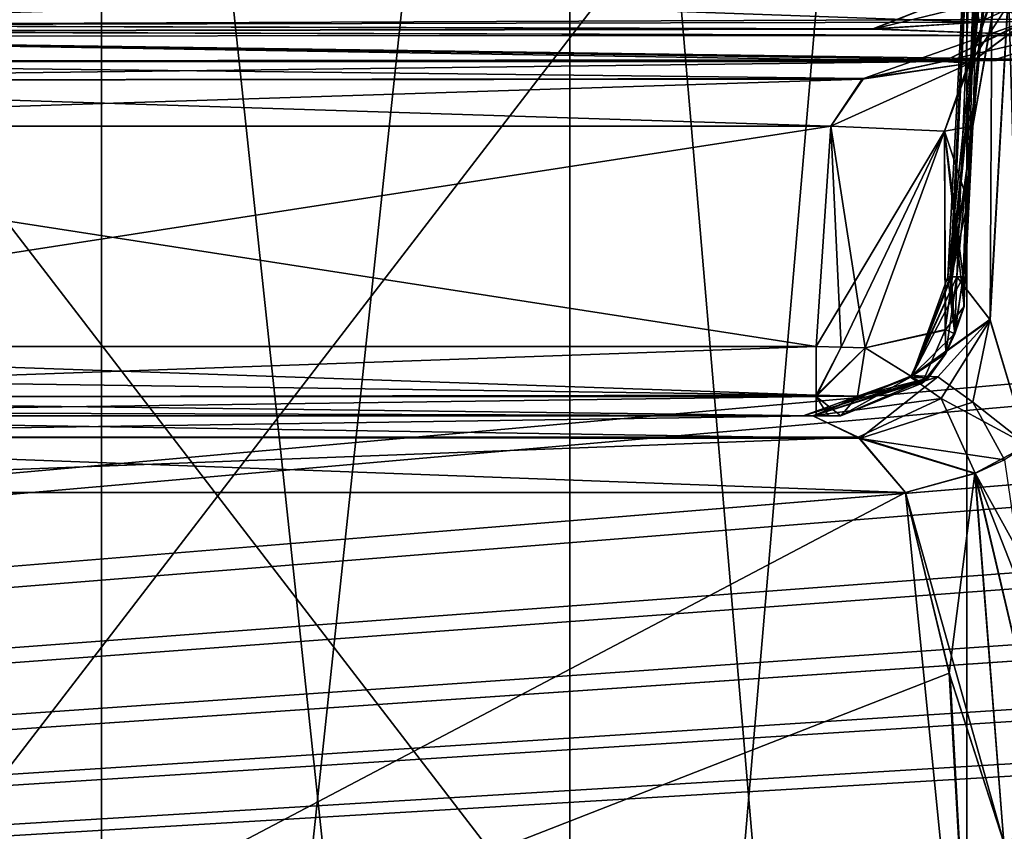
# Model space of a CAD drawing. Header units: inches. Extents: x -9.7 to 9.7, y -2.4 to 4.3.
# Tile 458 of 656: x -3.591 to -3.188, y -1.275 to -0.943. Entities that reach past the tile are written whole.
import ezdxf

# ---------------------------------------------------------------- set-up
doc = ezdxf.new("R2010")
doc.units = ezdxf.units.IN
doc.header["$LTSCALE"] = 101.851852
doc.header["$MEASUREMENT"] = 0
for name, color, linetype in [('12386', 7, 'CONTINUOUS'), ('1546', 7, 'CONTINUOUS'), ('1860', 7, 'CONTINUOUS'), ('1861', 7, 'CONTINUOUS'), ('1862', 7, 'CONTINUOUS'), ('1871', 7, 'CONTINUOUS'), ('1876', 7, 'CONTINUOUS'), ('231', 7, 'CONTINUOUS'), ('467', 7, 'CONTINUOUS'), ('484', 7, 'CONTINUOUS'), ('485', 7, 'CONTINUOUS'), ('486', 7, 'CONTINUOUS'), ('487', 7, 'CONTINUOUS'), ('488', 7, 'CONTINUOUS'), ('490', 7, 'CONTINUOUS'), ('492', 7, 'CONTINUOUS'), ('495', 7, 'CONTINUOUS'), ('496', 7, 'CONTINUOUS'), ('497', 7, 'CONTINUOUS'), ('498', 7, 'CONTINUOUS'), ('499', 7, 'CONTINUOUS'), ('500', 7, 'CONTINUOUS'), ('501', 7, 'CONTINUOUS'), ('504', 7, 'CONTINUOUS'), ('505', 7, 'CONTINUOUS'), ('5735', 7, 'CONTINUOUS'), ('6564', 7, 'CONTINUOUS'), ('6903', 7, 'CONTINUOUS'), ('6960', 7, 'CONTINUOUS'), ('6978', 7, 'CONTINUOUS'), ('6979', 7, 'CONTINUOUS'), ('6980', 7, 'CONTINUOUS'), ('6981', 7, 'CONTINUOUS'), ('6982', 7, 'CONTINUOUS'), ('6983', 7, 'CONTINUOUS'), ('6984', 7, 'CONTINUOUS'), ('6985', 7, 'CONTINUOUS'), ('6986', 7, 'CONTINUOUS'), ('6987', 7, 'CONTINUOUS'), ('6988', 7, 'CONTINUOUS'), ('6989', 7, 'CONTINUOUS'), ('7003', 7, 'CONTINUOUS'), ('8370', 7, 'CONTINUOUS'), ('8384', 7, 'CONTINUOUS')]:
    doc.layers.add(name, color=color, linetype=linetype)

msp = doc.modelspace()

# ---------------------------------------------------------------- linework, layer by layer
at = {"layer": '12386', "linetype": 'CONTINUOUS'}
for points in [[(-3.22652, -1.08911, 3.643), (-3.20762, -1.04814, 3.63941), (-3.21208, -1.07943, 3.53402), (-3.22652, -1.08911, 3.643)], [(-3.21208, -1.07943, 3.53402), (-3.20762, -1.04814, 3.63941), (-3.20847, -1.07139, 3.53847), (-3.21208, -1.07943, 3.53402)], [(-3.2104, -1.04814, 3.61979), (-3.21133, -1.04814, 3.6), (-3.20847, -1.07139, 3.53847), (-3.2104, -1.04814, 3.61979)], [(-3.21133, -1.04814, 3.6), (-3.20975, -1.04814, 3.57427), (-3.20847, -1.07139, 3.53847), (-3.21133, -1.04814, 3.6)], [(-3.20762, -1.04814, 3.63941), (-3.2104, -1.04814, 3.61979), (-3.20847, -1.07139, 3.53847), (-3.20762, -1.04814, 3.63941)], [(-3.20975, -1.04814, 3.57427), (-3.20506, -1.04814, 3.54892), (-3.20847, -1.07139, 3.53847), (-3.20975, -1.04814, 3.57427)], [(-3.22652, -1.08911, 3.643), (-3.21208, -1.07943, 3.53402), (-3.21939, -1.08963, 3.52723), (-3.22652, -1.08911, 3.643)], [(-3.25506, -1.105, 3.5077), (-3.27037, -1.105, 3.57837), (-3.22652, -1.08911, 3.643), (-3.25506, -1.105, 3.5077)], [(-3.27037, -1.105, 3.57837), (-3.26648, -1.105, 3.65059), (-3.22652, -1.08911, 3.643), (-3.27037, -1.105, 3.57837)], [(-3.25506, -1.105, 3.5077), (-3.22652, -1.08911, 3.643), (-3.21939, -1.08963, 3.52723), (-3.25506, -1.105, 3.5077)]]:
    msp.add_3dface(points, dxfattribs=at)
at = {"layer": '1546', "linetype": 'CONTINUOUS'}
for points in [[(-3.76647, -0.94537, 2.59922), (-3.47553, -0.91881, 2.0123), (-3.80364, -0.92867, 2.58148), (-3.76647, -0.94537, 2.59922)], [(-3.76647, -0.94537, 2.59922), (-3.44137, -0.93552, 2.03509), (-3.47553, -0.91881, 2.0123), (-3.76647, -0.94537, 2.59922)]]:
    msp.add_3dface(points, dxfattribs=at)
at = {"layer": '1860', "linetype": 'CONTINUOUS'}
for points in [[(-3.22861, -1.13627, -3.69695), (-3.82228, -1.44873, -3.82319), (-3.83865, -1.13627, -3.69695), (-3.22861, -1.13627, -3.69695)], [(-3.21076, -1.21007, -3.72677), (-3.82228, -1.44873, -3.82319), (-3.22861, -1.13627, -3.69695), (-3.21076, -1.21007, -3.72677)], [(-3.19722, -1.44873, -3.82319), (-3.82228, -1.44873, -3.82319), (-3.21076, -1.21007, -3.72677), (-3.19722, -1.44873, -3.82319)], [(-3.18835, -1.27925, -3.75471), (-3.19722, -1.44873, -3.82319), (-3.21076, -1.21007, -3.72677), (-3.18835, -1.27925, -3.75471)]]:
    msp.add_3dface(points, dxfattribs=at)
at = {"layer": '1861', "linetype": 'CONTINUOUS'}
for points in [[(-3.20032, -1.12848, -3.70175), (-3.18808, -1.12291, -3.70928), (-3.16655, -1.27128, -3.75635), (-3.20032, -1.12848, -3.70175)], [(-3.21076, -1.21007, -3.72677), (-3.22861, -1.13627, -3.69695), (-3.20032, -1.12848, -3.70175), (-3.21076, -1.21007, -3.72677)], [(-3.18835, -1.27925, -3.75471), (-3.21076, -1.21007, -3.72677), (-3.20032, -1.12848, -3.70175), (-3.18835, -1.27925, -3.75471)], [(-3.18835, -1.27925, -3.75471), (-3.20032, -1.12848, -3.70175), (-3.16655, -1.27128, -3.75635), (-3.18835, -1.27925, -3.75471)]]:
    msp.add_3dface(points, dxfattribs=at)
at = {"layer": '1862', "linetype": 'CONTINUOUS'}
for points in [[(-3.21133, -1.04814, -3.6), (-3.20975, -1.04814, -3.57427), (-3.1919, -0.67738, -3.6), (-3.21133, -1.04814, -3.6)], [(-3.2104, -1.04814, -3.61979), (-3.21133, -1.04814, -3.6), (-3.17224, -0.67738, -3.6846), (-3.2104, -1.04814, -3.61979)], [(-3.17224, -0.67738, -3.6846), (-3.21133, -1.04814, -3.6), (-3.1919, -0.67738, -3.6), (-3.17224, -0.67738, -3.6846)], [(-3.20762, -1.04814, -3.63941), (-3.2104, -1.04814, -3.61979), (-3.17224, -0.67738, -3.6846), (-3.20762, -1.04814, -3.63941)], [(-3.20975, -1.04814, -3.57427), (-3.20506, -1.04814, -3.54893), (-3.1919, -0.67738, -3.6), (-3.20975, -1.04814, -3.57427)], [(-3.19413, -1.06556, -3.68577), (-3.20762, -1.04814, -3.63941), (-3.17224, -0.67738, -3.6846), (-3.19413, -1.06556, -3.68577)], [(-3.20506, -1.04814, -3.54893), (-3.2031, -1.01737, -3.54776), (-3.1919, -0.67738, -3.6), (-3.20506, -1.04814, -3.54893)], [(-3.2031, -1.01737, -3.54776), (-3.20113, -0.98664, -3.54659), (-3.1919, -0.67738, -3.6), (-3.2031, -1.01737, -3.54776)], [(-3.20113, -0.98664, -3.54659), (-3.19018, -0.92521, -3.52379), (-3.1919, -0.67738, -3.6), (-3.20113, -0.98664, -3.54659)], [(-3.17877, -1.11693, -3.71932), (-3.19413, -1.06556, -3.68577), (-3.17224, -0.67738, -3.6846), (-3.17877, -1.11693, -3.71932)]]:
    msp.add_3dface(points, dxfattribs=at)
at = {"layer": '1871', "linetype": 'CONTINUOUS'}
msp.add_3dface([(-3.18835, -1.27925, -3.75471), (-3.16655, -1.27128, -3.75635), (-3.16564, -1.27792, -3.75898), (-3.18835, -1.27925, -3.75471)], dxfattribs=at)
at = {"layer": '1876', "linetype": 'CONTINUOUS'}
for points in [[(-3.76647, -0.94534, -2.59727), (-3.44127, -0.93549, -2.03312), (-3.19839, -0.94406, -2.52407), (-3.76647, -0.94534, -2.59727)], [(-3.19839, -0.94406, -2.52407), (-3.44127, -0.93549, -2.03312), (-3.05887, -0.94239, -2.42852), (-3.19839, -0.94406, -2.52407)], [(-3.76895, -0.94781, -2.73927), (-3.76647, -0.94534, -2.59727), (-3.24192, -0.94689, -2.68605), (-3.76895, -0.94781, -2.73927)], [(-3.24192, -0.94689, -2.68605), (-3.76647, -0.94534, -2.59727), (-3.19839, -0.94406, -2.52407), (-3.24192, -0.94689, -2.68605)], [(-3.76895, -0.94781, -2.73927), (-3.1691, -0.94955, -2.83865), (-3.85039, -0.94985, -2.85562), (-3.76895, -0.94781, -2.73927)], [(-3.1691, -0.94955, -2.83865), (-3.76895, -0.94781, -2.73927), (-3.24192, -0.94689, -2.68605), (-3.1691, -0.94955, -2.83865)], [(-3.1691, -0.94955, -2.83865), (-3.16961, -0.9593, -3.39715), (-3.85039, -0.94985, -2.85562), (-3.1691, -0.94955, -2.83865)], [(-3.85039, -0.94985, -2.85562), (-3.16961, -0.9593, -3.39715), (-3.19281, -0.95968, -3.41917), (-3.85039, -0.94985, -2.85562)], [(-3.84985, -0.96011, -3.44382), (-3.85039, -0.94985, -2.85562), (-3.21318, -0.96011, -3.44382), (-3.84985, -0.96011, -3.44382)], [(-3.21318, -0.96011, -3.44382), (-3.85039, -0.94985, -2.85562), (-3.19281, -0.95968, -3.41917), (-3.21318, -0.96011, -3.44382)]]:
    msp.add_3dface(points, dxfattribs=at)
at = {"layer": '231', "linetype": 'CONTINUOUS'}
for points in [[(-1.89693, -0.63817, -4.57874), (-8.57837, -1.57343, -4.62775), (-1.93722, -0.62134, -4.57786), (-1.89693, -0.63817, -4.57874)], [(-1.93722, -0.62134, -4.57786), (-8.57837, -1.57343, -4.62775), (-2.10307, -0.63817, -4.57874), (-1.93722, -0.62134, -4.57786)], [(-2.87743, -0.63817, -4.57874), (-8.57837, -1.57343, -4.62775), (-2.91772, -0.62134, -4.57786), (-2.87743, -0.63817, -4.57874)], [(-2.91772, -0.62134, -4.57786), (-8.57837, -1.57343, -4.62775), (-3.12257, -0.63817, -4.57874), (-2.91772, -0.62134, -4.57786)], [(8.57837, -1.57343, -4.62775), (-8.57837, -1.57343, -4.62775), (8.52935, -0.63817, -4.57874), (8.57837, -1.57343, -4.62775)], [(5.89693, -0.63817, -4.57874), (-8.57837, -1.57343, -4.62775), (5.12257, -0.63817, -4.57874), (5.89693, -0.63817, -4.57874)], [(-8.57837, -1.57343, -4.62775), (5.89693, -0.63817, -4.57874), (6.10307, -0.63817, -4.57874), (-8.57837, -1.57343, -4.62775)], [(5.12257, -0.63817, -4.57874), (-8.57837, -1.57343, -4.62775), (4.87743, -0.63817, -4.57874), (5.12257, -0.63817, -4.57874)], [(4.87743, -0.63817, -4.57874), (-8.57837, -1.57343, -4.62775), (4.10307, -0.63817, -4.57874), (4.87743, -0.63817, -4.57874)], [(4.10307, -0.63817, -4.57874), (-8.57837, -1.57343, -4.62775), (3.89693, -0.63817, -4.57874), (4.10307, -0.63817, -4.57874)], [(3.89693, -0.63817, -4.57874), (-8.57837, -1.57343, -4.62775), (3.12257, -0.63817, -4.57874), (3.89693, -0.63817, -4.57874)], [(3.12257, -0.63817, -4.57874), (-8.57837, -1.57343, -4.62775), (2.87743, -0.63817, -4.57874), (3.12257, -0.63817, -4.57874)], [(2.87743, -0.63817, -4.57874), (-8.57837, -1.57343, -4.62775), (2.10307, -0.63817, -4.57874), (2.87743, -0.63817, -4.57874)], [(2.10307, -0.63817, -4.57874), (-8.57837, -1.57343, -4.62775), (1.89693, -0.63817, -4.57874), (2.10307, -0.63817, -4.57874)], [(1.89693, -0.63817, -4.57874), (-8.57837, -1.57343, -4.62775), (-1.89693, -0.63817, -4.57874), (1.89693, -0.63817, -4.57874)], [(-2.10307, -0.63817, -4.57874), (-8.57837, -1.57343, -4.62775), (-2.87743, -0.63817, -4.57874), (-2.10307, -0.63817, -4.57874)], [(-3.12257, -0.63817, -4.57874), (-8.57837, -1.57343, -4.62775), (-3.89693, -0.63817, -4.57874), (-3.12257, -0.63817, -4.57874)], [(8.52935, -0.63817, -4.57874), (-8.57837, -1.57343, -4.62775), (7.12257, -0.63817, -4.57874), (8.52935, -0.63817, -4.57874)], [(7.12257, -0.63817, -4.57874), (-8.57837, -1.57343, -4.62775), (6.87743, -0.63817, -4.57874), (7.12257, -0.63817, -4.57874)], [(6.87743, -0.63817, -4.57874), (-8.57837, -1.57343, -4.62775), (6.10307, -0.63817, -4.57874), (6.87743, -0.63817, -4.57874)]]:
    msp.add_3dface(points, dxfattribs=at)
at = {"layer": '467', "linetype": 'CONTINUOUS'}
for points in [[(-8.57837, -1.57343, 4.62775), (8.57837, -1.57343, 4.62775), (-8.52935, -0.63817, 4.57874), (-8.57837, -1.57343, 4.62775)], [(-8.52935, -0.63817, 4.57874), (8.57837, -1.57343, 4.62775), (-7.12257, -0.63817, 4.57874), (-8.52935, -0.63817, 4.57874)], [(-7.12257, -0.63817, 4.57874), (8.57837, -1.57343, 4.62775), (-6.87743, -0.63817, 4.57874), (-7.12257, -0.63817, 4.57874)], [(-6.87743, -0.63817, 4.57874), (8.57837, -1.57343, 4.62775), (-6.10307, -0.63817, 4.57874), (-6.87743, -0.63817, 4.57874)], [(-6.10307, -0.63817, 4.57874), (8.57837, -1.57343, 4.62775), (-5.89693, -0.63817, 4.57874), (-6.10307, -0.63817, 4.57874)], [(-5.89693, -0.63817, 4.57874), (8.57837, -1.57343, 4.62775), (-5.12257, -0.63817, 4.57874), (-5.89693, -0.63817, 4.57874)], [(-5.12257, -0.63817, 4.57874), (8.57837, -1.57343, 4.62775), (-4.87743, -0.63817, 4.57874), (-5.12257, -0.63817, 4.57874)], [(-4.87743, -0.63817, 4.57874), (8.57837, -1.57343, 4.62775), (-4.10307, -0.63817, 4.57874), (-4.87743, -0.63817, 4.57874)], [(8.57837, -1.57343, 4.62775), (-3.89693, -0.63817, 4.57874), (-4.10307, -0.63817, 4.57874), (8.57837, -1.57343, 4.62775)], [(-3.89693, -0.63817, 4.57874), (8.57837, -1.57343, 4.62775), (-3.12257, -0.63817, 4.57874), (-3.89693, -0.63817, 4.57874)]]:
    msp.add_3dface(points, dxfattribs=at)
at = {"layer": '484', "linetype": 'CONTINUOUS'}
for points in [[(-3.84181, -1.105, 3.50599), (-3.84226, -1.105, 3.65059), (-3.26648, -1.105, 3.65059), (-3.84181, -1.105, 3.50599)], [(-3.26507, -1.105, 3.50597), (-3.84181, -1.105, 3.50599), (-3.27037, -1.105, 3.57837), (-3.26507, -1.105, 3.50597)], [(-3.27037, -1.105, 3.57837), (-3.84181, -1.105, 3.50599), (-3.26648, -1.105, 3.65059), (-3.27037, -1.105, 3.57837)], [(-3.25506, -1.105, 3.5077), (-3.26507, -1.105, 3.50597), (-3.27037, -1.105, 3.57837), (-3.25506, -1.105, 3.5077)], [(-3.25999, -1.105, 3.50641), (-3.26507, -1.105, 3.50597), (-3.25506, -1.105, 3.5077), (-3.25999, -1.105, 3.50641)]]:
    msp.add_3dface(points, dxfattribs=at)
at = {"layer": '485', "linetype": 'CONTINUOUS'}
for points in [[(-3.84226, -1.105, 3.65059), (-3.84127, -1.11356, 3.67856), (-3.26648, -1.105, 3.65059), (-3.84226, -1.105, 3.65059)], [(-3.26648, -1.105, 3.65059), (-3.84127, -1.11356, 3.67856), (-3.24789, -1.11365, 3.6787), (-3.26648, -1.105, 3.65059)], [(-3.84127, -1.11356, 3.67856), (-3.83865, -1.13627, 3.69695), (-3.24789, -1.11365, 3.6787), (-3.84127, -1.11356, 3.67856)], [(-3.24789, -1.11365, 3.6787), (-3.83865, -1.13627, 3.69695), (-3.22861, -1.13627, 3.69695), (-3.24789, -1.11365, 3.6787)]]:
    msp.add_3dface(points, dxfattribs=at)
at = {"layer": '486', "linetype": 'CONTINUOUS'}
for points in [[(-3.20762, -1.04814, 3.63941), (-3.22652, -1.08911, 3.643), (-3.19403, -1.06577, 3.68603), (-3.20762, -1.04814, 3.63941)], [(-3.21403, -1.09791, 3.67633), (-3.19403, -1.06577, 3.68603), (-3.22652, -1.08911, 3.643), (-3.21403, -1.09791, 3.67633)], [(-3.19403, -1.06577, 3.68603), (-3.21403, -1.09791, 3.67633), (-3.17877, -1.11693, 3.71932), (-3.19403, -1.06577, 3.68603)], [(-3.26648, -1.105, 3.65059), (-3.21403, -1.09791, 3.67633), (-3.22652, -1.08911, 3.643), (-3.26648, -1.105, 3.65059)], [(-3.26648, -1.105, 3.65059), (-3.24789, -1.11365, 3.6787), (-3.21403, -1.09791, 3.67633), (-3.26648, -1.105, 3.65059)], [(-3.21403, -1.09791, 3.67633), (-3.24789, -1.11365, 3.6787), (-3.20015, -1.12842, 3.70182), (-3.21403, -1.09791, 3.67633)], [(-3.17877, -1.11693, 3.71932), (-3.21403, -1.09791, 3.67633), (-3.20015, -1.12842, 3.70182), (-3.17877, -1.11693, 3.71932)], [(-3.24789, -1.11365, 3.6787), (-3.22861, -1.13627, 3.69695), (-3.20015, -1.12842, 3.70182), (-3.24789, -1.11365, 3.6787)]]:
    msp.add_3dface(points, dxfattribs=at)
at = {"layer": '487', "linetype": 'CONTINUOUS'}
for points in [[(-3.17877, -1.11693, 3.71932), (-3.20015, -1.12842, 3.70182), (-3.16534, -1.19123, 3.74334), (-3.17877, -1.11693, 3.71932)], [(-3.20015, -1.12842, 3.70182), (-3.22861, -1.13627, 3.69695), (-3.18835, -1.27924, 3.75471), (-3.20015, -1.12842, 3.70182)], [(-3.16534, -1.19123, 3.74334), (-3.20015, -1.12842, 3.70182), (-3.14803, -1.2611, 3.7661), (-3.16534, -1.19123, 3.74334)], [(-3.14803, -1.2611, 3.7661), (-3.20015, -1.12842, 3.70182), (-3.16655, -1.27128, 3.75635), (-3.14803, -1.2611, 3.7661)], [(-3.16655, -1.27128, 3.75635), (-3.20015, -1.12842, 3.70182), (-3.18835, -1.27924, 3.75471), (-3.16655, -1.27128, 3.75635)], [(-3.18835, -1.27924, 3.75471), (-3.22861, -1.13627, 3.69695), (-3.21038, -1.21142, 3.72731), (-3.18835, -1.27924, 3.75471)]]:
    msp.add_3dface(points, dxfattribs=at)
at = {"layer": '488', "linetype": 'CONTINUOUS'}
for points in [[(-3.83865, -1.13627, 3.69695), (-3.82228, -1.44873, 3.82319), (-3.22861, -1.13627, 3.69695), (-3.83865, -1.13627, 3.69695)], [(-3.22861, -1.13627, 3.69695), (-3.82228, -1.44873, 3.82319), (-3.19722, -1.44873, 3.82319), (-3.22861, -1.13627, 3.69695)], [(-3.21038, -1.21142, 3.72731), (-3.22861, -1.13627, 3.69695), (-3.19722, -1.44873, 3.82319), (-3.21038, -1.21142, 3.72731)], [(-3.18835, -1.27924, 3.75471), (-3.21038, -1.21142, 3.72731), (-3.19722, -1.44873, 3.82319), (-3.18835, -1.27924, 3.75471)]]:
    msp.add_3dface(points, dxfattribs=at)
at = {"layer": '490', "linetype": 'CONTINUOUS'}
msp.add_3dface([(-3.16655, -1.27128, 3.75635), (-3.18835, -1.27924, 3.75471), (-3.16548, -1.2779, 3.75904), (-3.16655, -1.27128, 3.75635)], dxfattribs=at)
at = {"layer": '492', "linetype": 'CONTINUOUS'}
for points in [[(-3.1919, -0.67738, 3.6), (-3.17224, -0.67738, 3.5154), (-3.21133, -1.04814, 3.6), (-3.1919, -0.67738, 3.6)], [(-3.21133, -1.04814, 3.6), (-3.17224, -0.67738, 3.5154), (-3.20975, -1.04814, 3.57427), (-3.21133, -1.04814, 3.6)], [(-3.2104, -1.04814, 3.61979), (-3.1919, -0.67738, 3.6), (-3.21133, -1.04814, 3.6), (-3.2104, -1.04814, 3.61979)], [(-3.20762, -1.04814, 3.63941), (-3.1919, -0.67738, 3.6), (-3.2104, -1.04814, 3.61979), (-3.20762, -1.04814, 3.63941)], [(-3.20975, -1.04814, 3.57427), (-3.17224, -0.67738, 3.5154), (-3.20113, -0.98664, 3.54659), (-3.20975, -1.04814, 3.57427)], [(-3.20762, -1.04814, 3.63941), (-3.19403, -1.06577, 3.68603), (-3.1919, -0.67738, 3.6), (-3.20762, -1.04814, 3.63941)], [(-3.20113, -0.98664, 3.54659), (-3.17224, -0.67738, 3.5154), (-3.19053, -0.92609, 3.52455), (-3.20113, -0.98664, 3.54659)], [(-3.19403, -1.06577, 3.68603), (-3.17877, -1.11693, 3.71932), (-3.17224, -0.67738, 3.6846), (-3.19403, -1.06577, 3.68603)], [(-3.1919, -0.67738, 3.6), (-3.19403, -1.06577, 3.68603), (-3.17224, -0.67738, 3.6846), (-3.1919, -0.67738, 3.6)], [(-3.2031, -1.01737, 3.54776), (-3.20975, -1.04814, 3.57427), (-3.20113, -0.98664, 3.54659), (-3.2031, -1.01737, 3.54776)], [(-3.20506, -1.04814, 3.54892), (-3.20975, -1.04814, 3.57427), (-3.2031, -1.01737, 3.54776), (-3.20506, -1.04814, 3.54892)]]:
    msp.add_3dface(points, dxfattribs=at)
at = {"layer": '495', "linetype": 'CONTINUOUS'}
for points in [[(-3.18018, -0.9445, 3.46815), (-3.16961, -0.9593, 3.39715), (-3.21318, -0.96011, 3.44382), (-3.18018, -0.9445, 3.46815)], [(-3.21318, -0.96011, 3.44382), (-3.16961, -0.9593, 3.39715), (-3.19281, -0.95968, 3.41917), (-3.21318, -0.96011, 3.44382)]]:
    msp.add_3dface(points, dxfattribs=at)
at = {"layer": '496', "linetype": 'CONTINUOUS'}
for points in [[(-3.19053, -0.92609, 3.52455), (-3.16473, -0.90326, 3.48013), (-3.20216, -0.96089, 3.48776), (-3.19053, -0.92609, 3.52455)], [(-3.16473, -0.90326, 3.48013), (-3.18018, -0.9445, 3.46815), (-3.20216, -0.96089, 3.48776), (-3.16473, -0.90326, 3.48013)], [(-3.20113, -0.98664, 3.54659), (-3.19053, -0.92609, 3.52455), (-3.21266, -0.98864, 3.4935), (-3.20113, -0.98664, 3.54659)], [(-3.19053, -0.92609, 3.52455), (-3.20216, -0.96089, 3.48776), (-3.21266, -0.98864, 3.4935), (-3.19053, -0.92609, 3.52455)], [(-3.18018, -0.9445, 3.46815), (-3.21318, -0.96011, 3.44382), (-3.20216, -0.96089, 3.48776), (-3.18018, -0.9445, 3.46815)], [(-3.20216, -0.96089, 3.48776), (-3.24623, -0.96738, 3.46215), (-3.25904, -0.98664, 3.4713), (-3.20216, -0.96089, 3.48776)], [(-3.21266, -0.98864, 3.4935), (-3.20216, -0.96089, 3.48776), (-3.25904, -0.98664, 3.4713), (-3.21266, -0.98864, 3.4935)], [(-3.20216, -0.96089, 3.48776), (-3.21318, -0.96011, 3.44382), (-3.24623, -0.96738, 3.46215), (-3.20216, -0.96089, 3.48776)]]:
    msp.add_3dface(points, dxfattribs=at)
at = {"layer": '497', "linetype": 'CONTINUOUS'}
for points in [[(-3.25491, -1.07688, 3.4769), (-3.25904, -0.98664, 3.4713), (-3.2651, -1.07657, 3.47601), (-3.25491, -1.07688, 3.4769)], [(-3.21266, -0.98864, 3.4935), (-3.25904, -0.98664, 3.4713), (-3.24505, -1.07714, 3.4795), (-3.21266, -0.98864, 3.4935)], [(-3.24505, -1.07714, 3.4795), (-3.25904, -0.98664, 3.4713), (-3.25491, -1.07688, 3.4769), (-3.24505, -1.07714, 3.4795)], [(-3.21231, -1.06975, 3.50633), (-3.21266, -0.98864, 3.4935), (-3.24505, -1.07714, 3.4795), (-3.21231, -1.06975, 3.50633)], [(-3.2031, -1.01737, 3.54776), (-3.20113, -0.98664, 3.54659), (-3.21266, -0.98864, 3.4935), (-3.2031, -1.01737, 3.54776)], [(-3.20506, -1.04814, 3.54892), (-3.2031, -1.01737, 3.54776), (-3.21266, -0.98864, 3.4935), (-3.20506, -1.04814, 3.54892)], [(-3.20506, -1.04814, 3.54892), (-3.21266, -0.98864, 3.4935), (-3.20461, -1.06031, 3.52711), (-3.20506, -1.04814, 3.54892)], [(-3.20461, -1.06031, 3.52711), (-3.21266, -0.98864, 3.4935), (-3.21231, -1.06975, 3.50633), (-3.20461, -1.06031, 3.52711)]]:
    msp.add_3dface(points, dxfattribs=at)
at = {"layer": '498', "linetype": 'CONTINUOUS'}
for points in [[(-3.20506, -1.04814, 3.54892), (-3.20461, -1.06031, 3.52711), (-3.20847, -1.07139, 3.53847), (-3.20506, -1.04814, 3.54892)], [(-3.20461, -1.06031, 3.52711), (-3.21231, -1.06975, 3.50633), (-3.20847, -1.07139, 3.53847), (-3.20461, -1.06031, 3.52711)], [(-3.21231, -1.06975, 3.50633), (-3.24505, -1.07714, 3.4795), (-3.22181, -1.09164, 3.50824), (-3.21231, -1.06975, 3.50633)], [(-3.21231, -1.06975, 3.50633), (-3.22181, -1.09164, 3.50824), (-3.21208, -1.07943, 3.53402), (-3.21231, -1.06975, 3.50633)], [(-3.21231, -1.06975, 3.50633), (-3.21208, -1.07943, 3.53402), (-3.20847, -1.07139, 3.53847), (-3.21231, -1.06975, 3.50633)], [(-3.24505, -1.07714, 3.4795), (-3.24822, -1.09696, 3.48843), (-3.22181, -1.09164, 3.50824), (-3.24505, -1.07714, 3.4795)], [(-3.21208, -1.07943, 3.53402), (-3.22181, -1.09164, 3.50824), (-3.21939, -1.08963, 3.52723), (-3.21208, -1.07943, 3.53402)], [(-3.24822, -1.09696, 3.48843), (-3.25506, -1.105, 3.5077), (-3.21939, -1.08963, 3.52723), (-3.24822, -1.09696, 3.48843)], [(-3.22181, -1.09164, 3.50824), (-3.24822, -1.09696, 3.48843), (-3.21939, -1.08963, 3.52723), (-3.22181, -1.09164, 3.50824)]]:
    msp.add_3dface(points, dxfattribs=at)
at = {"layer": '499', "linetype": 'CONTINUOUS'}
for points in [[(-3.25491, -1.07688, 3.4769), (-3.2651, -1.07657, 3.47601), (-3.2651, -1.09705, 3.48562), (-3.25491, -1.07688, 3.4769)], [(-3.24505, -1.07714, 3.4795), (-3.25491, -1.07688, 3.4769), (-3.2651, -1.09705, 3.48562), (-3.24505, -1.07714, 3.4795)], [(-3.24822, -1.09696, 3.48843), (-3.24505, -1.07714, 3.4795), (-3.2651, -1.09705, 3.48562), (-3.24822, -1.09696, 3.48843)], [(-3.25506, -1.105, 3.5077), (-3.24822, -1.09696, 3.48843), (-3.2651, -1.09705, 3.48562), (-3.25506, -1.105, 3.5077)], [(-3.26507, -1.105, 3.50597), (-3.25999, -1.105, 3.50641), (-3.2651, -1.09705, 3.48562), (-3.26507, -1.105, 3.50597)], [(-3.25999, -1.105, 3.50641), (-3.25506, -1.105, 3.5077), (-3.2651, -1.09705, 3.48562), (-3.25999, -1.105, 3.50641)]]:
    msp.add_3dface(points, dxfattribs=at)
at = {"layer": '500', "linetype": 'CONTINUOUS'}
for points in [[(-3.2651, -1.09705, 3.48562), (-3.2651, -1.07657, 3.47601), (-3.84154, -1.09712, 3.4857), (-3.2651, -1.09705, 3.48562)], [(-3.2651, -1.07657, 3.47601), (-3.84077, -1.07657, 3.47601), (-3.84154, -1.09712, 3.4857), (-3.2651, -1.07657, 3.47601)], [(-3.84181, -1.105, 3.50599), (-3.26507, -1.105, 3.50597), (-3.2651, -1.09705, 3.48562), (-3.84181, -1.105, 3.50599)], [(-3.84181, -1.105, 3.50599), (-3.2651, -1.09705, 3.48562), (-3.84154, -1.09712, 3.4857), (-3.84181, -1.105, 3.50599)]]:
    msp.add_3dface(points, dxfattribs=at)
at = {"layer": '501', "linetype": 'CONTINUOUS'}
for points in [[(-3.2651, -1.07657, 3.47601), (-3.25904, -0.98664, 3.4713), (-3.84548, -0.98664, 3.4713), (-3.2651, -1.07657, 3.47601)], [(-3.84077, -1.07657, 3.47601), (-3.2651, -1.07657, 3.47601), (-3.84548, -0.98664, 3.4713), (-3.84077, -1.07657, 3.47601)]]:
    msp.add_3dface(points, dxfattribs=at)
at = {"layer": '504', "linetype": 'CONTINUOUS'}
for points in [[(-3.21318, -0.96011, 3.44382), (-3.84985, -0.96011, 3.44382), (-3.84856, -0.96793, 3.46275), (-3.21318, -0.96011, 3.44382)], [(-3.24623, -0.96738, 3.46215), (-3.21318, -0.96011, 3.44382), (-3.84856, -0.96793, 3.46275), (-3.24623, -0.96738, 3.46215)], [(-3.84548, -0.98664, 3.4713), (-3.24623, -0.96738, 3.46215), (-3.84856, -0.96793, 3.46275), (-3.84548, -0.98664, 3.4713)], [(-3.25904, -0.98664, 3.4713), (-3.24623, -0.96738, 3.46215), (-3.84548, -0.98664, 3.4713), (-3.25904, -0.98664, 3.4713)]]:
    msp.add_3dface(points, dxfattribs=at)
at = {"layer": '505', "linetype": 'CONTINUOUS'}
for points in [[(-3.76647, -0.94537, 2.59922), (-3.05887, -0.94242, 2.43047), (-3.44137, -0.93552, 2.03509), (-3.76647, -0.94537, 2.59922)], [(-3.76895, -0.94785, 2.74122), (-3.24193, -0.94692, 2.688), (-3.76647, -0.94537, 2.59922), (-3.76895, -0.94785, 2.74122)], [(-3.19839, -0.94409, 2.52602), (-3.05887, -0.94242, 2.43047), (-3.76647, -0.94537, 2.59922), (-3.19839, -0.94409, 2.52602)], [(-3.24193, -0.94692, 2.688), (-3.19839, -0.94409, 2.52602), (-3.76647, -0.94537, 2.59922), (-3.24193, -0.94692, 2.688)], [(-3.85039, -0.94988, 2.85758), (-3.1691, -0.94958, 2.8406), (-3.76895, -0.94785, 2.74122), (-3.85039, -0.94988, 2.85758)], [(-3.1691, -0.94958, 2.8406), (-3.24193, -0.94692, 2.688), (-3.76895, -0.94785, 2.74122), (-3.1691, -0.94958, 2.8406)], [(-3.16961, -0.9593, 3.39715), (-3.1691, -0.94958, 2.8406), (-3.85039, -0.94988, 2.85758), (-3.16961, -0.9593, 3.39715)], [(-3.84985, -0.96011, 3.44382), (-3.16961, -0.9593, 3.39715), (-3.85039, -0.94988, 2.85758), (-3.84985, -0.96011, 3.44382)], [(-3.19281, -0.95968, 3.41917), (-3.16961, -0.9593, 3.39715), (-3.84985, -0.96011, 3.44382), (-3.19281, -0.95968, 3.41917)], [(-3.21318, -0.96011, 3.44382), (-3.19281, -0.95968, 3.41917), (-3.84985, -0.96011, 3.44382), (-3.21318, -0.96011, 3.44382)]]:
    msp.add_3dface(points, dxfattribs=at)
at = {"layer": '5735', "linetype": 'CONTINUOUS'}
for points in [[(-3.17481, -1.57343, 4.42625), (-3.84469, -1.57343, 4.42625), (-3.8937, -0.63817, 4.47526), (-3.17481, -1.57343, 4.42625)], [(-3.1258, -0.63817, 4.47526), (-3.17481, -1.57343, 4.42625), (-3.8937, -0.63817, 4.47526), (-3.1258, -0.63817, 4.47526)]]:
    msp.add_3dface(points, dxfattribs=at)
at = {"layer": '6564', "linetype": 'CONTINUOUS'}
for points in [[(-3.19839, -0.94409, 2.52602), (-3.24193, -0.94692, 2.688), (-3.16382, -0.92795, 2.54902), (-3.19839, -0.94409, 2.52602)], [(-3.24193, -0.94692, 2.688), (-3.20116, -0.93082, 2.68571), (-3.16382, -0.92795, 2.54902), (-3.24193, -0.94692, 2.688)], [(-3.05887, -0.94242, 2.43047), (-3.19839, -0.94409, 2.52602), (-3.16382, -0.92795, 2.54902), (-3.05887, -0.94242, 2.43047)], [(-3.24193, -0.94692, 2.688), (-3.1691, -0.94958, 2.8406), (-3.20116, -0.93082, 2.68571), (-3.24193, -0.94692, 2.688)], [(-3.1691, -0.94958, 2.8406), (-3.13923, -0.93348, 2.81356), (-3.20116, -0.93082, 2.68571), (-3.1691, -0.94958, 2.8406)]]:
    msp.add_3dface(points, dxfattribs=at)
at = {"layer": '6903', "linetype": 'CONTINUOUS'}
for points in [[(-3.19839, -0.94406, -2.52407), (-3.16386, -0.92791, -2.54713), (-3.20116, -0.93078, -2.68381), (-3.19839, -0.94406, -2.52407)], [(-3.19839, -0.94406, -2.52407), (-3.05887, -0.94239, -2.42852), (-3.16386, -0.92791, -2.54713), (-3.19839, -0.94406, -2.52407)], [(-3.1691, -0.94955, -2.83865), (-3.24192, -0.94689, -2.68605), (-3.20116, -0.93078, -2.68381), (-3.1691, -0.94955, -2.83865)], [(-3.24192, -0.94689, -2.68605), (-3.19839, -0.94406, -2.52407), (-3.20116, -0.93078, -2.68381), (-3.24192, -0.94689, -2.68605)], [(-3.1691, -0.94955, -2.83865), (-3.20116, -0.93078, -2.68381), (-3.13924, -0.93346, -2.81162), (-3.1691, -0.94955, -2.83865)]]:
    msp.add_3dface(points, dxfattribs=at)
at = {"layer": '6960', "linetype": 'CONTINUOUS'}
for points in [[(-3.84469, -1.57343, -4.42625), (-3.1258, -0.63817, -4.47526), (-3.8937, -0.63817, -4.47526), (-3.84469, -1.57343, -4.42625)], [(-3.17481, -1.57343, -4.42625), (-3.1258, -0.63817, -4.47526), (-3.84469, -1.57343, -4.42625), (-3.17481, -1.57343, -4.42625)]]:
    msp.add_3dface(points, dxfattribs=at)
at = {"layer": '6978', "linetype": 'CONTINUOUS'}
for points in [[(-3.84127, -1.11355, -3.67856), (-3.84226, -1.105, -3.65059), (-3.24724, -1.11417, -3.67944), (-3.84127, -1.11355, -3.67856)], [(-3.24724, -1.11417, -3.67944), (-3.84226, -1.105, -3.65059), (-3.26648, -1.105, -3.65059), (-3.24724, -1.11417, -3.67944)], [(-3.22861, -1.13627, -3.69695), (-3.83865, -1.13627, -3.69695), (-3.84127, -1.11355, -3.67856), (-3.22861, -1.13627, -3.69695)], [(-3.22861, -1.13627, -3.69695), (-3.84127, -1.11355, -3.67856), (-3.24724, -1.11417, -3.67944), (-3.22861, -1.13627, -3.69695)]]:
    msp.add_3dface(points, dxfattribs=at)
at = {"layer": '6979', "linetype": 'CONTINUOUS'}
for points in [[(-3.20762, -1.04814, -3.63941), (-3.19413, -1.06556, -3.68577), (-3.22591, -1.08852, -3.64289), (-3.20762, -1.04814, -3.63941)], [(-3.22591, -1.08852, -3.64289), (-3.19413, -1.06556, -3.68577), (-3.21537, -1.08907, -3.66571), (-3.22591, -1.08852, -3.64289)], [(-3.21537, -1.08907, -3.66571), (-3.19413, -1.06556, -3.68577), (-3.20108, -1.09939, -3.68928), (-3.21537, -1.08907, -3.66571)], [(-3.19413, -1.06556, -3.68577), (-3.17877, -1.11693, -3.71932), (-3.20108, -1.09939, -3.68928), (-3.19413, -1.06556, -3.68577)], [(-3.26648, -1.105, -3.65059), (-3.22591, -1.08852, -3.64289), (-3.21537, -1.08907, -3.66571), (-3.26648, -1.105, -3.65059)], [(-3.24724, -1.11417, -3.67944), (-3.26648, -1.105, -3.65059), (-3.21537, -1.08907, -3.66571), (-3.24724, -1.11417, -3.67944)], [(-3.24724, -1.11417, -3.67944), (-3.21537, -1.08907, -3.66571), (-3.20108, -1.09939, -3.68928), (-3.24724, -1.11417, -3.67944)], [(-3.18808, -1.12291, -3.70928), (-3.24724, -1.11417, -3.67944), (-3.20108, -1.09939, -3.68928), (-3.18808, -1.12291, -3.70928)], [(-3.17877, -1.11693, -3.71932), (-3.18808, -1.12291, -3.70928), (-3.20108, -1.09939, -3.68928), (-3.17877, -1.11693, -3.71932)], [(-3.20032, -1.12848, -3.70175), (-3.22861, -1.13627, -3.69695), (-3.24724, -1.11417, -3.67944), (-3.20032, -1.12848, -3.70175)], [(-3.18808, -1.12291, -3.70928), (-3.20032, -1.12848, -3.70175), (-3.24724, -1.11417, -3.67944), (-3.18808, -1.12291, -3.70928)]]:
    msp.add_3dface(points, dxfattribs=at)
at = {"layer": '6980', "linetype": 'CONTINUOUS'}
for points in [[(-3.20506, -1.04814, -3.54893), (-3.20975, -1.04814, -3.57427), (-3.22591, -1.08852, -3.64289), (-3.20506, -1.04814, -3.54893)], [(-3.20506, -1.04814, -3.54893), (-3.22591, -1.08852, -3.64289), (-3.20851, -1.0715, -3.53842), (-3.20506, -1.04814, -3.54893)], [(-3.20975, -1.04814, -3.57427), (-3.21133, -1.04814, -3.6), (-3.22591, -1.08852, -3.64289), (-3.20975, -1.04814, -3.57427)], [(-3.21133, -1.04814, -3.6), (-3.2104, -1.04814, -3.61979), (-3.22591, -1.08852, -3.64289), (-3.21133, -1.04814, -3.6)], [(-3.2104, -1.04814, -3.61979), (-3.20762, -1.04814, -3.63941), (-3.22591, -1.08852, -3.64289), (-3.2104, -1.04814, -3.61979)], [(-3.20851, -1.0715, -3.53842), (-3.22591, -1.08852, -3.64289), (-3.21208, -1.07943, -3.53401), (-3.20851, -1.0715, -3.53842)], [(-3.21208, -1.07943, -3.53401), (-3.22591, -1.08852, -3.64289), (-3.21951, -1.08976, -3.52713), (-3.21208, -1.07943, -3.53401)], [(-3.21951, -1.08976, -3.52713), (-3.26648, -1.105, -3.65059), (-3.27037, -1.105, -3.57837), (-3.21951, -1.08976, -3.52713)], [(-3.25506, -1.105, -3.5077), (-3.21951, -1.08976, -3.52713), (-3.27037, -1.105, -3.57837), (-3.25506, -1.105, -3.5077)], [(-3.22591, -1.08852, -3.64289), (-3.26648, -1.105, -3.65059), (-3.21951, -1.08976, -3.52713), (-3.22591, -1.08852, -3.64289)]]:
    msp.add_3dface(points, dxfattribs=at)
at = {"layer": '6981', "linetype": 'CONTINUOUS'}
for points in [[(-3.20506, -1.04814, -3.54893), (-3.20851, -1.0715, -3.53842), (-3.20471, -1.06051, -3.52646), (-3.20506, -1.04814, -3.54893)], [(-3.20471, -1.06051, -3.52646), (-3.21208, -1.07943, -3.53401), (-3.21244, -1.06991, -3.50612), (-3.20471, -1.06051, -3.52646)], [(-3.20851, -1.0715, -3.53842), (-3.21208, -1.07943, -3.53401), (-3.20471, -1.06051, -3.52646), (-3.20851, -1.0715, -3.53842)], [(-3.22182, -1.09164, -3.50823), (-3.24505, -1.07714, -3.4795), (-3.21244, -1.06991, -3.50612), (-3.22182, -1.09164, -3.50823)], [(-3.21208, -1.07943, -3.53401), (-3.22182, -1.09164, -3.50823), (-3.21244, -1.06991, -3.50612), (-3.21208, -1.07943, -3.53401)], [(-3.22182, -1.09164, -3.50823), (-3.24822, -1.09696, -3.48843), (-3.24505, -1.07714, -3.4795), (-3.22182, -1.09164, -3.50823)], [(-3.21208, -1.07943, -3.53401), (-3.21951, -1.08976, -3.52713), (-3.22182, -1.09164, -3.50823), (-3.21208, -1.07943, -3.53401)], [(-3.21951, -1.08976, -3.52713), (-3.25506, -1.105, -3.5077), (-3.22182, -1.09164, -3.50823), (-3.21951, -1.08976, -3.52713)], [(-3.22182, -1.09164, -3.50823), (-3.25506, -1.105, -3.5077), (-3.24822, -1.09696, -3.48843), (-3.22182, -1.09164, -3.50823)]]:
    msp.add_3dface(points, dxfattribs=at)
at = {"layer": '6982', "linetype": 'CONTINUOUS'}
for points in [[(-3.2651, -1.09647, -3.48502), (-3.2651, -1.07657, -3.47601), (-3.25492, -1.07688, -3.4769), (-3.2651, -1.09647, -3.48502)], [(-3.24505, -1.07714, -3.4795), (-3.2651, -1.09647, -3.48502), (-3.25492, -1.07688, -3.4769), (-3.24505, -1.07714, -3.4795)], [(-3.24505, -1.07714, -3.4795), (-3.24822, -1.09696, -3.48843), (-3.2651, -1.09647, -3.48502), (-3.24505, -1.07714, -3.4795)], [(-3.2651, -1.09647, -3.48502), (-3.24822, -1.09696, -3.48843), (-3.2651, -1.105, -3.50597), (-3.2651, -1.09647, -3.48502)], [(-3.24822, -1.09696, -3.48843), (-3.25506, -1.105, -3.5077), (-3.2651, -1.105, -3.50597), (-3.24822, -1.09696, -3.48843)], [(-3.2651, -1.105, -3.50597), (-3.25506, -1.105, -3.5077), (-3.26, -1.105, -3.5064), (-3.2651, -1.105, -3.50597)]]:
    msp.add_3dface(points, dxfattribs=at)
at = {"layer": '6983', "linetype": 'CONTINUOUS'}
for points in [[(-3.85697, -1.08818, -3.47902), (-3.84077, -1.07657, -3.47601), (-3.2651, -1.09647, -3.48502), (-3.85697, -1.08818, -3.47902)], [(-3.84077, -1.07657, -3.47601), (-3.2651, -1.07657, -3.47601), (-3.2651, -1.09647, -3.48502), (-3.84077, -1.07657, -3.47601)], [(-3.8713, -1.0975, -3.48613), (-3.85697, -1.08818, -3.47902), (-3.2651, -1.09647, -3.48502), (-3.8713, -1.0975, -3.48613)], [(-3.8713, -1.0975, -3.48613), (-3.2651, -1.09647, -3.48502), (-3.2651, -1.105, -3.50597), (-3.8713, -1.0975, -3.48613)], [(-3.85753, -1.10302, -3.49526), (-3.8713, -1.0975, -3.48613), (-3.2651, -1.105, -3.50597), (-3.85753, -1.10302, -3.49526)], [(-3.84226, -1.105, -3.50597), (-3.85753, -1.10302, -3.49526), (-3.2651, -1.105, -3.50597), (-3.84226, -1.105, -3.50597)]]:
    msp.add_3dface(points, dxfattribs=at)
at = {"layer": '6984', "linetype": 'CONTINUOUS'}
for points in [[(-3.84077, -1.07657, -3.47601), (-3.84548, -0.98664, -3.4713), (-3.25904, -0.98664, -3.4713), (-3.84077, -1.07657, -3.47601)], [(-3.2651, -1.07657, -3.47601), (-3.84077, -1.07657, -3.47601), (-3.25904, -0.98664, -3.4713), (-3.2651, -1.07657, -3.47601)]]:
    msp.add_3dface(points, dxfattribs=at)
at = {"layer": '6985', "linetype": 'CONTINUOUS'}
for points in [[(-3.2651, -1.07657, -3.47601), (-3.25904, -0.98664, -3.4713), (-3.21266, -0.98864, -3.4935), (-3.2651, -1.07657, -3.47601)], [(-3.25492, -1.07688, -3.4769), (-3.2651, -1.07657, -3.47601), (-3.21266, -0.98864, -3.4935), (-3.25492, -1.07688, -3.4769)], [(-3.24505, -1.07714, -3.4795), (-3.25492, -1.07688, -3.4769), (-3.21266, -0.98864, -3.4935), (-3.24505, -1.07714, -3.4795)], [(-3.21244, -1.06991, -3.50612), (-3.24505, -1.07714, -3.4795), (-3.21266, -0.98864, -3.4935), (-3.21244, -1.06991, -3.50612)], [(-3.20113, -0.98664, -3.54659), (-3.21244, -1.06991, -3.50612), (-3.21266, -0.98864, -3.4935), (-3.20113, -0.98664, -3.54659)], [(-3.20113, -0.98664, -3.54659), (-3.20471, -1.06051, -3.52646), (-3.21244, -1.06991, -3.50612), (-3.20113, -0.98664, -3.54659)], [(-3.20113, -0.98664, -3.54659), (-3.2031, -1.01737, -3.54776), (-3.20471, -1.06051, -3.52646), (-3.20113, -0.98664, -3.54659)], [(-3.2031, -1.01737, -3.54776), (-3.20506, -1.04814, -3.54893), (-3.20471, -1.06051, -3.52646), (-3.2031, -1.01737, -3.54776)]]:
    msp.add_3dface(points, dxfattribs=at)
at = {"layer": '6986', "linetype": 'CONTINUOUS'}
for points in [[(-3.16473, -0.90326, -3.48013), (-3.19018, -0.92521, -3.52379), (-3.20218, -0.9609, -3.48772), (-3.16473, -0.90326, -3.48013)], [(-3.16473, -0.90326, -3.48013), (-3.20218, -0.9609, -3.48772), (-3.17962, -0.94385, -3.46857), (-3.16473, -0.90326, -3.48013)], [(-3.19018, -0.92521, -3.52379), (-3.20113, -0.98664, -3.54659), (-3.21266, -0.98864, -3.4935), (-3.19018, -0.92521, -3.52379)], [(-3.19018, -0.92521, -3.52379), (-3.21266, -0.98864, -3.4935), (-3.20218, -0.9609, -3.48772), (-3.19018, -0.92521, -3.52379)], [(-3.24581, -0.96711, -3.46186), (-3.21318, -0.96011, -3.44382), (-3.17962, -0.94385, -3.46857), (-3.24581, -0.96711, -3.46186)], [(-3.20218, -0.9609, -3.48772), (-3.24581, -0.96711, -3.46186), (-3.17962, -0.94385, -3.46857), (-3.20218, -0.9609, -3.48772)], [(-3.21266, -0.98864, -3.4935), (-3.25904, -0.98664, -3.4713), (-3.20218, -0.9609, -3.48772), (-3.21266, -0.98864, -3.4935)], [(-3.20218, -0.9609, -3.48772), (-3.25904, -0.98664, -3.4713), (-3.24581, -0.96711, -3.46186), (-3.20218, -0.9609, -3.48772)]]:
    msp.add_3dface(points, dxfattribs=at)
at = {"layer": '6987', "linetype": 'CONTINUOUS'}
for points in [[(-3.14075, -0.94311, -3.42749), (-3.21318, -0.96011, -3.44382), (-3.19281, -0.95968, -3.41917), (-3.14075, -0.94311, -3.42749)], [(-3.21318, -0.96011, -3.44382), (-3.14075, -0.94311, -3.42749), (-3.17962, -0.94385, -3.46857), (-3.21318, -0.96011, -3.44382)], [(-3.16961, -0.9593, -3.39715), (-3.14075, -0.94311, -3.42749), (-3.19281, -0.95968, -3.41917), (-3.16961, -0.9593, -3.39715)]]:
    msp.add_3dface(points, dxfattribs=at)
at = {"layer": '6988', "linetype": 'CONTINUOUS'}
for points in [[(-3.84985, -0.96011, -3.44382), (-3.21318, -0.96011, -3.44382), (-3.24581, -0.96711, -3.46186), (-3.84985, -0.96011, -3.44382)], [(-3.84855, -0.96798, -3.4628), (-3.84985, -0.96011, -3.44382), (-3.24581, -0.96711, -3.46186), (-3.84855, -0.96798, -3.4628)], [(-3.25904, -0.98664, -3.4713), (-3.84855, -0.96798, -3.4628), (-3.24581, -0.96711, -3.46186), (-3.25904, -0.98664, -3.4713)], [(-3.84548, -0.98664, -3.4713), (-3.84855, -0.96798, -3.4628), (-3.25904, -0.98664, -3.4713), (-3.84548, -0.98664, -3.4713)]]:
    msp.add_3dface(points, dxfattribs=at)
at = {"layer": '6989', "linetype": 'CONTINUOUS'}
for points in [[(-3.84226, -1.105, -3.65059), (-3.84226, -1.105, -3.50597), (-3.2651, -1.105, -3.50597), (-3.84226, -1.105, -3.65059)], [(-3.26648, -1.105, -3.65059), (-3.84226, -1.105, -3.65059), (-3.27037, -1.105, -3.57837), (-3.26648, -1.105, -3.65059)], [(-3.27037, -1.105, -3.57837), (-3.84226, -1.105, -3.65059), (-3.2651, -1.105, -3.50597), (-3.27037, -1.105, -3.57837)], [(-3.25506, -1.105, -3.5077), (-3.27037, -1.105, -3.57837), (-3.26, -1.105, -3.5064), (-3.25506, -1.105, -3.5077)], [(-3.27037, -1.105, -3.57837), (-3.2651, -1.105, -3.50597), (-3.26, -1.105, -3.5064), (-3.27037, -1.105, -3.57837)]]:
    msp.add_3dface(points, dxfattribs=at)
at = {"layer": '7003', "linetype": 'CONTINUOUS'}
msp.add_3dface([(-3.44127, -0.93549, -2.03312), (-3.76647, -0.94534, -2.59727), (-3.80357, -0.92871, -2.57957), (-3.44127, -0.93549, -2.03312)], dxfattribs=at)
at = {"layer": '8370', "linetype": 'CONTINUOUS'}
for points in [[(-3.20355, -0.32909, 15.57548), (-3.14645, -2.34435, 13.56022), (-3.14645, -0.28871, 15.61586), (-3.20355, -0.32909, 15.57548)], [(-3.36579, -0.4057, 15.49887), (-3.20355, -2.30397, 13.6006), (-3.20355, -0.32909, 15.57548), (-3.36579, -0.4057, 15.49887)], [(-3.20355, -2.30397, 13.6006), (-3.14645, -2.34435, 13.56022), (-3.20355, -0.32909, 15.57548), (-3.20355, -2.30397, 13.6006)], [(-3.55711, -0.43265, 15.47192), (-3.36579, -2.22736, 13.67721), (-3.36579, -0.4057, 15.49887), (-3.55711, -0.43265, 15.47192)], [(-3.36579, -2.22736, 13.67721), (-3.20355, -2.30397, 13.6006), (-3.36579, -0.4057, 15.49887), (-3.36579, -2.22736, 13.67721)], [(-6.35, -0.43265, 15.47192), (-8.85, -2.20041, 13.70416), (-3.55711, -2.20041, 13.70416), (-6.35, -0.43265, 15.47192)], [(-6.35, -0.43265, 15.47192), (-3.55711, -2.20041, 13.70416), (-3.55711, -0.43265, 15.47192), (-6.35, -0.43265, 15.47192)], [(-3.55711, -2.20041, 13.70416), (-3.36579, -2.22736, 13.67721), (-3.55711, -0.43265, 15.47192), (-3.55711, -2.20041, 13.70416)]]:
    msp.add_3dface(points, dxfattribs=at)
at = {"layer": '8384', "linetype": 'CONTINUOUS'}
for points in [[(-3.20355, -0.21808, 15.46446), (-3.14645, -0.1777, 15.50484), (-3.20355, -2.19295, 13.48959), (-3.20355, -0.21808, 15.46446)], [(-3.20355, -2.19295, 13.48959), (-3.14645, -0.1777, 15.50484), (-3.14645, -2.23333, 13.44921), (-3.20355, -2.19295, 13.48959)], [(-3.36579, -0.29468, 15.38786), (-3.20355, -0.21808, 15.46446), (-3.36579, -2.11635, 13.56619), (-3.36579, -0.29468, 15.38786)], [(-3.36579, -2.11635, 13.56619), (-3.20355, -0.21808, 15.46446), (-3.20355, -2.19295, 13.48959), (-3.36579, -2.11635, 13.56619)], [(-3.55711, -0.32163, 15.36091), (-3.36579, -0.29468, 15.38786), (-3.55711, -2.0894, 13.59314), (-3.55711, -0.32163, 15.36091)], [(-3.55711, -2.0894, 13.59314), (-3.36579, -0.29468, 15.38786), (-3.36579, -2.11635, 13.56619), (-3.55711, -2.0894, 13.59314)], [(-8.85, -2.0894, 13.59314), (-6.35, -0.32163, 15.36091), (-3.55711, -0.32163, 15.36091), (-8.85, -2.0894, 13.59314)], [(-8.85, -2.0894, 13.59314), (-3.55711, -0.32163, 15.36091), (-3.55711, -2.0894, 13.59314), (-8.85, -2.0894, 13.59314)]]:
    msp.add_3dface(points, dxfattribs=at)

doc.saveas('drawing.dxf')
